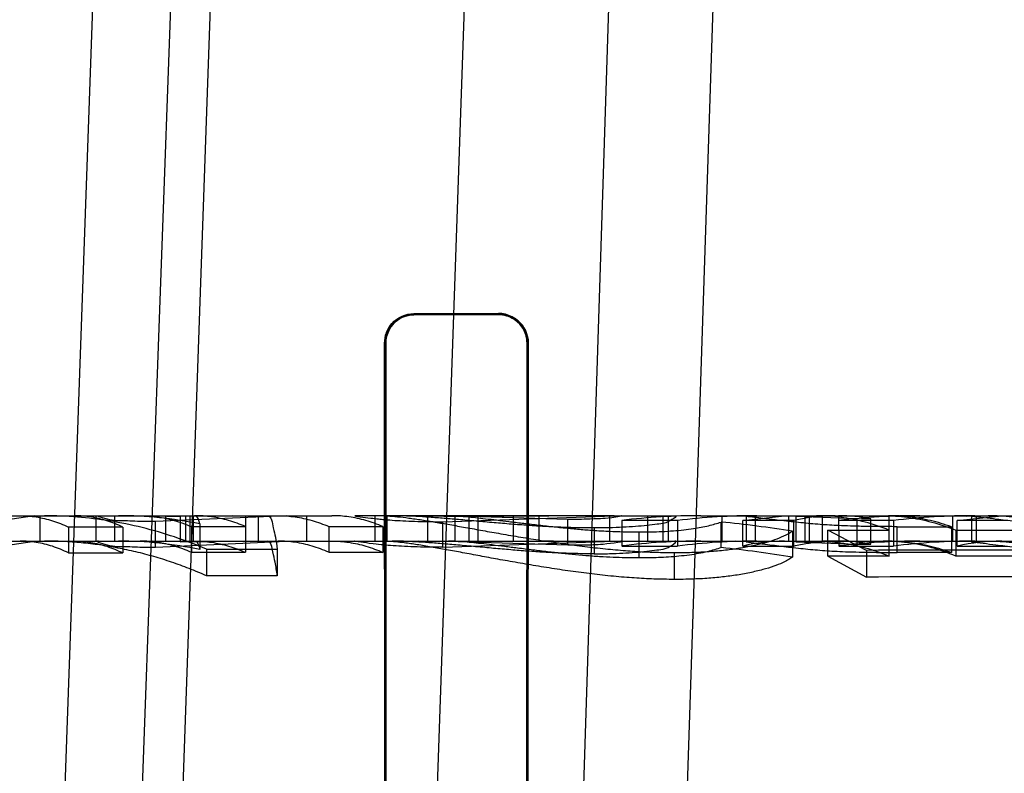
# Model space of a CAD drawing. Header units: millimetres. Extents: x 0 to 297, y 0 to 210.
# Tile 264 of 499: x 58.7228 to 58.8043, y 160.1032 to 160.1656. Entities that reach past the tile are written whole.
import ezdxf

# ---------------------------------------------------------------- set-up
doc = ezdxf.new("R2010")
doc.units = ezdxf.units.MM
doc.header["$LTSCALE"] = 16.335
doc.layers.get('0').update_dxf_attribs({"linetype": 'CONTINUOUS'})
for name, color, linetype in [('AXES_REF', 7, 'CONTINUOUS'), ('INTFCLR_1', 7, 'CONTINUOUS'), ('INTFCLR_144815', 7, 'CONTINUOUS'), ('INTFCLR_72935', 7, 'CONTINUOUS')]:
    doc.layers.add(name, color=color, linetype=linetype)

msp = doc.modelspace()

# ---------------------------------------------------------------- linework, layer by layer
at = {"color": 7, "linetype": 'Continuous'}
for radius in [6.787079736, 6.7865, 6.743039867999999]:
    msp.add_circle((57.4637306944, 154.7114647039), radius, dxfattribs=at)
msp.add_arc((57.4637306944, 154.7114647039), 6.72, 278.2771290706, 261.7228709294, dxfattribs=at)
at = {"layer": 'AXES_REF', "color": 9, "linetype": 'Continuous'}
msp.add_circle((57.4637306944, 154.7114647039), 6.191158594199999, dxfattribs=at)
at = {"layer": 'INTFCLR_1', "color": 6, "linetype": 'Continuous'}
for p, q in [((58.7554264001, 160.1412858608), (58.7624264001, 160.1413045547)), ((58.7554264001, 160.1411907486), (58.7624264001, 160.1412078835)), ((58.7530905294, 160.0058507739), (58.7530011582, 160.1388507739)), ((58.7531778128, 160.0058507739), (58.7530951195, 160.1388507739)), ((58.7647861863, 160.1388507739), (58.76470118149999, 160.0058507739)), ((58.7648832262, 160.1388507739), (58.7647909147, 160.0058507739))]:
    msp.add_line(p, q, dxfattribs=at)
at = {"layer": 'INTFCLR_1', "color": 9, "linetype": 'Continuous'}
for p, q in [((58.7554264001, 160.1412858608), (58.7554264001, 160.1411907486)), ((58.7624264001, 160.1412078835), (58.7624264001, 160.1413045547)), ((58.7530951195, 160.1388507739), (58.7530011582, 160.1388507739)), ((58.7648832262, 160.1388507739), (58.7647861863, 160.1388507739))]:
    msp.add_line(p, q, dxfattribs=at)
at = {"layer": 'INTFCLR_1', "color": 6, "linetype": 'Continuous'}
for radius, start, end in [(0.423418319, 17.0652676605, 50.6603330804), (0.4221840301, 17.0652678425, 50.60049391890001), (0.3620159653, 13.9313762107, 41.1654491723), (0.3607816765, 13.9313764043, 41.1654492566)]:
    msp.add_arc((58.5279264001, 160.0104647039), radius, start, end, dxfattribs=at)
at = {"layer": 'INTFCLR_1', "color": 9, "linetype": 'Continuous'}
for radius, start, end in [(0.3573323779, 13.9313770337, 41.16544984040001), (0.3575673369, 13.9313763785, 41.1654492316)]:
    msp.add_arc((58.5279264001, 160.0104647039), radius, start, end, dxfattribs=at)
at = {"layer": 'INTFCLR_1', "color": 6, "linetype": 'Continuous'}
for points, knots in [([(58.7530011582, 160.1388507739), (58.7530003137, 160.1394324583), (58.753472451, 160.1407177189), (58.7547686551, 160.1412841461), (58.7554264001, 160.1412858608)], [0, 0, 0, 0, 0.4693156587, 1, 1, 1, 1]), ([(58.7648832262, 160.1388507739), (58.7648839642, 160.139341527), (58.76451028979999, 160.1406210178), (58.7631840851, 160.1413066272), (58.7624264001, 160.1413045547)], [0, 0, 0, 0, 0.3930930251, 1, 1, 1, 1]), ([(58.7624264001, 160.1412078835), (58.7628728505, 160.1412090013), (58.764096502, 160.1408767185), (58.7647872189, 160.1396015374), (58.7647861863, 160.1388507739)], [0, 0, 0, 0, 0.3729083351, 1, 1, 1, 1]), ([(58.7530951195, 160.1388507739), (58.753094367, 160.1394143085), (58.7535533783, 160.140650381), (58.7547986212, 160.1411892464), (58.7554264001, 160.1411907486)], [0, 0, 0, 0, 0.4730358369, 1, 1, 1, 1])]:
    msp.add_open_spline(points, degree=3, knots=knots, dxfattribs=at)
at = {"layer": 'INTFCLR_144815', "color": 9, "linetype": 'Continuous'}
for p, q in [((58.7230785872, 160.003166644), (58.74240222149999, 160.5483959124)), ((58.7491166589, 160.5483959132), (58.72933492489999, 160.0022726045)), ((58.7342915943, 160.0434175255), (58.7519264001, 160.5483959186)), ((58.7729264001, 160.5483959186), (58.7554636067, 160.0483431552)), ((58.7676431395, 160.0454647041), (58.78384850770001, 160.5483959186)), ((58.7763940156, 160.0524036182), (58.7928780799, 160.5483959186)), ((58.7195220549, 160.1245647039), (58.7486342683, 160.1245647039)), ((58.7306905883, 160.1224647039), (58.7306905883, 160.1245647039)), ((58.7348718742, 160.1245647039), (58.7348718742, 160.1224647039)), ((58.7415255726, 160.1224647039), (58.7415255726, 160.1245647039)), ((58.74653272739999, 160.1245647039), (58.74653272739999, 160.1224647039)), ((58.75827628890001, 160.124564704), (58.7506043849, 160.1245647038)), ((58.771986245, 160.124564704), (58.76696244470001, 160.1245647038)), ((58.7725565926, 160.1245647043), (58.7770180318, 160.1245647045)), ((58.7791565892, 160.1245647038), (58.7946807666, 160.1245647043)), ((58.7892326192, 160.1224644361), (58.7892326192, 160.1245644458)), ((58.79206862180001, 160.1243091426), (58.79206862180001, 160.1221995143)), ((58.79728206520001, 160.1245647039), (58.8128862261, 160.1245647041)), ((58.79539806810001, 160.1215205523), (58.79539806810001, 160.1236552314)), ((58.285103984, 160.1224647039), (58.94536685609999, 160.1224647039))]:
    msp.add_line(p, q, dxfattribs=at)
at = {"layer": 'INTFCLR_144815', "color": 6, "linetype": 'Continuous'}
for p, q in [((58.7240315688, 160.1245647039), (58.7214556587, 160.1241737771)), ((58.72449546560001, 160.1245647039), (58.72449546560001, 160.1224647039)), ((58.7291100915, 160.1245647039), (58.7291100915, 160.1224647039)), ((58.733859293, 160.1245647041), (58.7360873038, 160.1244986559)), ((58.74487862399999, 160.1245647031), (58.73404600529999, 160.1240809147)), ((58.7404582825, 160.1245647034), (58.7360873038, 160.1244986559)), ((58.7360873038, 160.1244986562), (58.7360873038, 160.1223961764)), ((58.7365362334, 160.1245647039), (58.7365362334, 160.1224647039)), ((58.7368901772, 160.1245647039), (58.7368901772, 160.1224647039)), ((58.7371906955, 160.1224647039), (58.7371906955, 160.1245647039)), ((58.7425466, 160.1245647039), (58.7425466, 160.1224647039)), ((58.7521951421, 160.1245647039), (58.7521951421, 160.1224647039)), ((58.7532227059, 160.1245473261), (58.7526081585, 160.124564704)), ((58.7532227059, 160.1224466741), (58.7532227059, 160.1245473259)), ((58.7557843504, 160.124564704), (58.760007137, 160.1244951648)), ((58.7565738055, 160.1224647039), (58.7565738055, 160.1245647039)), ((58.75781520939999, 160.1240655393), (58.7719862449, 160.1245647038)), ((58.76816194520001, 160.1242529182), (58.758165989, 160.1245647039)), ((58.76696244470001, 160.1245647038), (58.75827628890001, 160.124564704)), ((58.75827628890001, 160.124564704), (58.7587989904, 160.1245514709)), ((58.7587989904, 160.1245514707), (58.7587989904, 160.1224509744)), ((58.7600071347, 160.122392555), (58.7600071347, 160.1244951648)), ((58.760007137, 160.1244951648), (58.76576225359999, 160.1245583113)), ((58.7607289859, 160.1245647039), (58.7607289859, 160.1224647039)), ((58.7636273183, 160.1245647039), (58.7636273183, 160.1224647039)), ((58.7657622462, 160.1245583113), (58.7657622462, 160.122458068)), ((58.76576225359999, 160.1245583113), (58.766584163, 160.1245639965)), ((58.7681619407, 160.1221411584), (58.7681619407, 160.1242529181)), ((58.77161085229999, 160.1245647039), (58.77161085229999, 160.1224647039)), ((58.771986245, 160.124564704), (58.7725565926, 160.1245647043)), ((58.77261655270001, 160.1241745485), (58.77261655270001, 160.1220598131)), ((58.7772341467, 160.1241703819), (58.77261655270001, 160.1241703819)), ((58.7747531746, 160.1245647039), (58.7747531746, 160.1224647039)), ((58.7760414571, 160.1224647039), (58.7760414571, 160.1245647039)), ((58.7764828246, 160.1224647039), (58.7764828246, 160.1245647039)), ((58.7772341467, 160.1241703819), (58.7772341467, 160.1220554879)), ((58.7809014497, 160.1245647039), (58.7809014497, 160.1224647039)), ((58.78290615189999, 160.1244956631), (58.782147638, 160.1245553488)), ((58.7826256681, 160.124164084), (58.786073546, 160.1245647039)), ((58.7826256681, 160.1220517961), (58.7826256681, 160.1241668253)), ((58.7868537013, 160.1241668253), (58.7826256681, 160.1241668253)), ((58.78290615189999, 160.124495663), (58.78290615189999, 160.1223930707)), ((58.78366449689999, 160.1245647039), (58.78366449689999, 160.1224647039)), ((58.78641763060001, 160.1245647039), (58.78641763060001, 160.1224647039)), ((58.7868537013, 160.1220546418), (58.7868537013, 160.1241695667)), ((58.787025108, 160.1244956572), (58.7892326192, 160.1245644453)), ((58.7870251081, 160.1244956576), (58.7870251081, 160.1223930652)), ((58.79206862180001, 160.1243091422), (58.787025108, 160.1244956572)), ((58.7877522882, 160.1245647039), (58.7877522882, 160.1224647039)), ((58.7881470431, 160.1224647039), (58.7881470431, 160.1245647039)), ((58.7892326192, 160.1245644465), (58.7901190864, 160.1245644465)), ((58.7905623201, 160.1245644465), (58.7905827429, 160.1220600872)), ((58.7951016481, 160.1241703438), (58.7905827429, 160.1241703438)), ((58.7932321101, 160.1243090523), (58.79245645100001, 160.1243090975)), ((58.7932321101, 160.1221994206), (58.7932321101, 160.1243090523)), ((58.794731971, 160.1212158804), (58.7947401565, 160.1245647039)), ((58.7947401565, 160.1245647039), (58.79728206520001, 160.1245647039)), ((58.7951016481, 160.1241703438), (58.7951016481, 160.1220554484)), ((58.80001592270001, 160.1224647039), (58.80001592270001, 160.1245647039)), ((58.8003737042, 160.1241642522), (58.8040626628, 160.1245647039)), ((58.8003737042, 160.1220517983), (58.8003737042, 160.1241668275)), ((58.8045082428, 160.1241668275), (58.8003737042, 160.1241668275)), ((58.8003848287, 160.1245647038), (58.8011115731, 160.1245282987)), ((58.8015423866, 160.1244918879), (58.8015423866, 160.1223891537)), ((58.8019475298, 160.1245647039), (58.8019475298, 160.1224647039)), ((58.726841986, 160.1236224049), (58.726841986, 160.1214864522)), ((58.731350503, 160.1236224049), (58.726841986, 160.1236224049)), ((58.731350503, 160.1236226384), (58.731350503, 160.1214866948)), ((58.73404600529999, 160.1219626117), (58.73404600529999, 160.1240809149)), ((58.73701705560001, 160.1236623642), (58.73701705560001, 160.1215279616)), ((58.73701705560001, 160.1236623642), (58.7414840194, 160.1236623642)), ((58.7377182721, 160.1238805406), (58.7377182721, 160.121754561)), ((58.7414840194, 160.1236675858), (58.7414840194, 160.1215333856)), ((58.7483922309, 160.1236623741), (58.7483922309, 160.1215279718)), ((58.7483922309, 160.1236623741), (58.7528591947, 160.1236623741)), ((58.7528591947, 160.1236572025), (58.7528591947, 160.1215225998)), ((58.7578152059, 160.1219466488), (58.7578152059, 160.1240655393)), ((58.7703278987, 160.1235480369), (58.7703278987, 160.1214091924)), ((58.7808503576, 160.1219186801), (58.7808503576, 160.1240385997)), ((58.7867338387, 160.1232804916), (58.7867338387, 160.1211311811)), ((58.7896699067, 160.1233619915), (58.794731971, 160.1233619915)), ((58.7896699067, 160.1212063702), (58.7896699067, 160.12335284)), ((58.7928620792, 160.1216934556), (58.7896699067, 160.12335284)), ((58.79539806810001, 160.1236552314), (58.7998858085, 160.1236475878)), ((58.7998858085, 160.1236475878), (58.7998858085, 160.1215126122)), ((58.80024815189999, 160.1233641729), (58.80024815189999, 160.1212181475)), ((58.80024815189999, 160.1233641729), (58.8054504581, 160.1233641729)), ((58.7214556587, 160.1220590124), (58.7240315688, 160.1224647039)), ((58.73404600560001, 160.1219626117), (58.7448786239, 160.1224647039)), ((58.73608730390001, 160.1223961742), (58.7404582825, 160.1224646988)), ((58.7526081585, 160.1224647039), (58.753222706, 160.1224466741)), ((58.7600071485, 160.122392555), (58.7557843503, 160.1224647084)), ((58.7578152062, 160.1219466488), (58.7719862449, 160.1224647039)), ((58.758165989, 160.1224647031), (58.7681619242, 160.1221411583)), ((58.7587989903, 160.1224509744), (58.75827628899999, 160.1224647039)), ((58.76696244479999, 160.1224646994), (58.76618407, 160.1224617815)), ((58.774045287, 160.1232175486), (58.774045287, 160.1210657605)), ((58.7892326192, 160.1224644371), (58.787025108, 160.1223930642)), ((58.7905623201, 160.1224644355), (58.7892326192, 160.1224644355)), ((58.73608730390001, 160.1223961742), (58.7338292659, 160.12245446)), ((58.7382658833, 160.1218075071), (58.7441293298, 160.1218075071)), ((58.7382658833, 160.121805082), (58.7382658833, 160.1195961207)), ((58.7441293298, 160.1218075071), (58.7441293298, 160.1195986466)), ((58.7657622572, 160.1224580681), (58.7600071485, 160.122392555)), ((58.77261655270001, 160.1220554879), (58.7772341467, 160.1220554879)), ((58.78290615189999, 160.1223930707), (58.78202151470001, 160.1224613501)), ((58.7826256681, 160.1220517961), (58.7868537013, 160.1220517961)), ((58.787025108, 160.1223930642), (58.79206862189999, 160.1221995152)), ((58.7905827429, 160.1220554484), (58.7951016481, 160.1220554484)), ((58.79206862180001, 160.1221995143), (58.7932321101, 160.1221994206)), ((58.7928620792, 160.1216934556), (58.7928620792, 160.1194798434)), ((58.8003737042, 160.1220517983), (58.8045082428, 160.1220517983)), ((58.801542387, 160.1223891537), (58.8007872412, 160.1224496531)), ((58.726841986, 160.1214864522), (58.731350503, 160.1214864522)), ((58.7414840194, 160.1215279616), (58.73701705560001, 160.1215279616)), ((58.7528591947, 160.1215279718), (58.7483922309, 160.1215279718)), ((58.7769903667, 160.1192906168), (58.7769903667, 160.1215118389)), ((58.794731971, 160.1212158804), (58.7896699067, 160.1212158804)), ((58.7896699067, 160.1212063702), (58.7928620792, 160.1194798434)), ((58.7998858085, 160.1215126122), (58.79539806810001, 160.1215205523)), ((58.8054504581, 160.1212181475), (58.80024815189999, 160.1212181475)), ((58.7441293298, 160.1195986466), (58.7382658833, 160.1195986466))]:
    msp.add_line(p, q, dxfattribs=at)
for centre, radius, start, end in [((58.7309748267, 160.0909942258), 0.0335706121, 78.4119463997, 89.98025269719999), ((58.7791611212, 160.0694845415), 0.0550801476, 90.0047143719, 96.82394279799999), ((58.7838122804, 160.0700758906), 0.0544888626, 90.0095418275, 96.9339112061), ((58.79029748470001, 160.1093671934), 0.0151977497, 90.073518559, 103.0969273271), ((58.7904639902, 160.109458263), 0.0151065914, 79.4414924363, 89.6270527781), ((58.7972863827, 160.0667448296), 0.0578198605, 90.004278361, 96.6578454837), ((58.8018417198, 160.0674179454), 0.0571468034, 90.00863013, 96.7734094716), ((58.7707381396, 160.0223442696), 0.1021957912, 80.9950317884, 84.3213250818), ((58.7309816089, 160.0901614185), 0.0323032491, 77.9629881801, 89.9915074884), ((58.7791639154, 160.0693299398), 0.0531348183, 90.00790002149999, 97.0780746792), ((58.7838054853, 160.070052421), 0.0524122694, 90.00249170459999, 97.2025702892), ((58.78609355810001, 160.1078010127), 0.014663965, 90.07819381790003, 103.6795662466), ((58.7904689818, 160.1079478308), 0.0145168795, 79.0275080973, 89.63160696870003), ((58.79728886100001, 160.0666939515), 0.0557708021, 90.00698163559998, 96.90620051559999), ((58.80183513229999, 160.0674904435), 0.0549742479, 90.0021055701, 97.035496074), ((58.8040801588, 160.1057353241), 0.0167296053, 90.0599214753, 102.8001668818), ((58.7706937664, 160.023659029), 0.0987831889, 80.6551271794, 84.0985899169), ((58.801056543, 158.9141562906), 1.2075649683, 89.6400577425, 90.38880872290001), ((58.8010565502, 158.9602160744), 1.1592927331, 89.62507011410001, 90.40499909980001)]:
    msp.add_arc(centre, radius, start, end, dxfattribs=at)
for points, knots in [([(58.7228517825, 160.1245647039), (58.7232985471, 160.1245647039), (58.72420294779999, 160.1244929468), (58.7255468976, 160.1241723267), (58.7264139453, 160.1238259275), (58.726841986, 160.1236221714)], [0, 0, 0, 0, 0.3244747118, 0.6556993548, 1, 1, 1, 1]), ([(58.7382658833, 160.121805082), (58.7374007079, 160.122171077), (58.7356487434, 160.1228342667), (58.732970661, 160.1236108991), (58.7302861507, 160.1241601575), (58.7275841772, 160.1244907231), (58.7257783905, 160.1245647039), (58.7248644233, 160.1245647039)], [0, 0, 0, 0, 0.2046429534, 0.4075900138, 0.6068156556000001, 0.8008983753, 1, 1, 1, 1]), ([(58.731350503, 160.1236226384), (58.730922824, 160.1238262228), (58.7300562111, 160.1241723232), (58.728712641, 160.1244929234), (58.7278082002, 160.1245647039), (58.7273612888, 160.1245647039)], [0, 0, 0, 0, 0.3441007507, 0.6753328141, 1, 1, 1, 1]), ([(58.73404600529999, 160.1240809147), (58.7337028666, 160.1240817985), (58.7330530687, 160.1240861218), (58.7321846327, 160.1240974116), (58.731196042, 160.124165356), (58.7306243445, 160.1240652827), (58.7289928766, 160.1245647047), (58.7293270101, 160.1245647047)], [0, 0, 0, 0, 0.215181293, 0.4039788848, 0.557993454, 0.7904664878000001, 1, 1, 1, 1]), ([(58.7327919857, 160.1245647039), (58.7332603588, 160.1245647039), (58.7342125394, 160.1244967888), (58.7356337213, 160.124190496), (58.73655938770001, 160.1238553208), (58.73701705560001, 160.1236571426)], [0, 0, 0, 0, 0.3231157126, 0.6559400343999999, 1, 1, 1, 1]), ([(58.7414840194, 160.1236675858), (58.7410315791, 160.123862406), (58.7401158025, 160.1241924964), (58.7387037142, 160.124496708), (58.7377545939, 160.1245647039), (58.7372845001, 160.1245647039)], [0, 0, 0, 0, 0.3420027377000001, 0.6736244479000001, 1, 1, 1, 1]), ([(58.7432807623, 160.1245647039), (58.7436571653, 160.124564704), (58.7437632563, 160.1235845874), (58.7439908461, 160.1227492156), (58.7440801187, 160.122133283), (58.7441293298, 160.1218044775)], [0, 0, 0, 0, 0.3871318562, 0.6580557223, 1, 1, 1, 1]), ([(58.7441925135, 160.1245647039), (58.7446623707, 160.1245647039), (58.7456112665, 160.1244967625), (58.74702344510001, 160.1241926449), (58.7479395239, 160.1238624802), (58.7483922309, 160.1236675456)], [0, 0, 0, 0, 0.3261958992, 0.6578118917, 1, 1, 1, 1]), ([(58.7528591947, 160.1236572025), (58.7524014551, 160.1238554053), (58.75148052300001, 160.1241888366), (58.7500597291, 160.1244960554), (58.7491076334, 160.1245647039), (58.7486342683, 160.1245647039)], [0, 0, 0, 0, 0.3441245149, 0.6734287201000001, 1, 1, 1, 1]), ([(58.7506043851, 160.1245647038), (58.7502586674, 160.124564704), (58.7520868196, 160.1243412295), (58.75264018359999, 160.1242732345), (58.7536835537, 160.124187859), (58.754534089, 160.1241371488), (58.75551563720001, 160.1240957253), (58.7566150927, 160.124070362), (58.7573937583, 160.1240671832), (58.75781520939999, 160.1240655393)], [0, 0, 0, 0, 0.1432984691, 0.3154495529, 0.4209026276, 0.5432989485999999, 0.677487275, 0.8253090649, 1, 1, 1, 1]), ([(58.7532227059, 160.1245473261), (58.75350764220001, 160.1245328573), (58.7541013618, 160.1244831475), (58.755051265, 160.1243699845), (58.7560891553, 160.1242168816), (58.7572180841, 160.1240323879), (58.7584286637, 160.1238211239), (58.7597399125, 160.123586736), (58.7611484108, 160.1233309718), (58.7626671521, 160.123061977), (58.7642696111, 160.12278937), (58.7659357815, 160.1225203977), (58.767631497, 160.1222699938), (58.7693379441, 160.1220409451), (58.7710441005, 160.1218416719), (58.7726921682, 160.121687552), (58.7742285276, 160.1215837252), (58.7756476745, 160.1215254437), (58.7765472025, 160.1215160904), (58.7769903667, 160.121511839)], [0, 0, 0, 0, 0.0356790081, 0.0744718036, 0.1196199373, 0.1668650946, 0.2175221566, 0.2732968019, 0.3334442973, 0.3965441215, 0.4661800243, 0.5367193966, 0.6076023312, 0.6805332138, 0.7520277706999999, 0.8224041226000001, 0.8875113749, 0.9445769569, 1, 1, 1, 1]), ([(58.7703279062, 160.1235480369), (58.7699062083, 160.1235501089), (58.7690511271, 160.1235546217), (58.767744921, 160.1235944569), (58.766405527, 160.1236568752), (58.7650343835, 160.1237422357), (58.7636440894, 160.1238459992), (58.76221477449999, 160.1239653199), (58.7607570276, 160.1240953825), (58.7593203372, 160.1242220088), (58.7579682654, 160.1243360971), (58.7567398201, 160.1244304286), (58.7556212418, 160.1245030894), (58.7545952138, 160.1245512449), (58.7539388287, 160.1245647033), (58.7536220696, 160.1245647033)], [0, 0, 0, 0, 0.0755638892, 0.1532128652, 0.2341441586, 0.3158192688, 0.3993711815, 0.4839560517, 0.5728231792, 0.6616184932, 0.7423908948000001, 0.8159571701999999, 0.8823856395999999, 0.9432407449, 1, 1, 1, 1]), ([(58.7587989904, 160.1245514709), (58.7591165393, 160.1245374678), (58.7596888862, 160.1244930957), (58.7605371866, 160.1244085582), (58.761377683, 160.1243143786), (58.7623002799, 160.1242050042), (58.7633110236, 160.1240811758), (58.76442241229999, 160.1239465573), (58.7656179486, 160.1238044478), (58.7668559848, 160.1236634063), (58.76807571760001, 160.1235359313), (58.7692597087, 160.1234269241), (58.7704254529, 160.123339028), (58.7715868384, 160.1232729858), (58.7727948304, 160.1232283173), (58.77361348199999, 160.1232209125), (58.774045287, 160.1232175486)], [0, 0, 0, 0, 0.0622704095, 0.1124138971, 0.1670165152, 0.2279543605, 0.2944228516, 0.3665080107, 0.4472742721, 0.5302849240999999, 0.6106143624, 0.6875249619, 0.7632097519, 0.8396271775, 0.9154039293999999, 1, 1, 1, 1]), ([(58.7725565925, 160.1245647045), (58.7728143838, 160.1245647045), (58.7714630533, 160.1243071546), (58.7708905, 160.1243308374), (58.7695302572, 160.1242506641), (58.7686737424, 160.1242539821), (58.76816194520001, 160.1242529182)], [0, 0, 0, 0, 0.1750183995, 0.3894212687, 0.6525324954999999, 1, 1, 1, 1]), ([(58.7770180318, 160.1245647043), (58.77733516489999, 160.1245647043), (58.7761782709, 160.1238310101), (58.7755494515, 160.1238991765), (58.7746605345, 160.123733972), (58.7737385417, 160.123666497), (58.7726886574, 160.1235943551), (58.7715424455, 160.1235552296), (58.7707441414, 160.1235492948), (58.7703279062, 160.1235480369)], [0, 0, 0, 0, 0.1376599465, 0.2438615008, 0.3652428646, 0.5014295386, 0.6536885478, 0.8193213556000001, 1, 1, 1, 1]), ([(58.79539806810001, 160.1236552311), (58.7951150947, 160.1236558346), (58.7945686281, 160.123656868), (58.7937814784, 160.1236630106), (58.79286636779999, 160.123672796), (58.79188303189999, 160.1236933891), (58.79086963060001, 160.1237262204), (58.7900104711, 160.1237664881), (58.7892187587, 160.123819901), (58.78843485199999, 160.1238838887), (58.7876410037, 160.1239589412), (58.7868419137, 160.1240434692), (58.78606055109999, 160.1241314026), (58.7852130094, 160.1242307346), (58.78417024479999, 160.1243557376), (58.7833724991, 160.1244521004), (58.78290615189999, 160.1244956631)], [0, 0, 0, 0, 0.067741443, 0.1308189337, 0.1884416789, 0.286822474, 0.3662650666, 0.4311632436, 0.4927116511, 0.5562144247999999, 0.6194428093, 0.6835942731, 0.7485740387, 0.8076743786, 0.8878746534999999, 1, 1, 1, 1]), ([(58.794731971, 160.1233681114), (58.7940843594, 160.1236287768), (58.79277247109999, 160.1240696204), (58.79075412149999, 160.1244742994), (58.7893971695, 160.1245647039), (58.7887236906, 160.1245647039)], [0, 0, 0, 0, 0.3399854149, 0.6720067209, 1, 1, 1, 1]), ([(58.7942440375, 160.1245647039), (58.79491663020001, 160.1245647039), (58.79627201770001, 160.1244745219), (58.7982889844, 160.1240706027), (58.7996004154, 160.1236302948), (58.80024815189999, 160.123369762)], [0, 0, 0, 0, 0.3277998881, 0.6597350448, 1, 1, 1, 1]), ([(58.7998858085, 160.1236475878), (58.799321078, 160.1238481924), (58.798180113, 160.1241864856), (58.7964343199, 160.124495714), (58.7952630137, 160.1245647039), (58.7946807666, 160.1245647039)], [0, 0, 0, 0, 0.3386969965, 0.6709415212, 1, 1, 1, 1]), ([(58.8141277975, 160.1236370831), (58.8138250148, 160.1236374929), (58.8132406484, 160.1236382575), (58.8123997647, 160.1236457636), (58.8114236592, 160.1236586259), (58.8103761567, 160.1236834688), (58.8093021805, 160.123723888), (58.8084074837, 160.1237755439), (58.807596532, 160.1238380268), (58.8067976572, 160.1239101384), (58.8059792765, 160.1239929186), (58.80516189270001, 160.1240830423), (58.8043747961, 160.1241727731), (58.8035201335, 160.1242742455), (58.8025857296, 160.1243833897), (58.8018912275, 160.1244603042), (58.8015423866, 160.1244918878)], [0, 0, 0, 0, 0.0719445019, 0.1388510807, 0.1998097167, 0.3038968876, 0.3878109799, 0.4551663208, 0.5168256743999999, 0.5810648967, 0.6457553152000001, 0.7122706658, 0.7764598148, 0.833989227, 0.9167725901, 1, 1, 1, 1]), ([(58.8125976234, 160.1217257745), (58.8119743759, 160.1221012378), (58.8107321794, 160.1227722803), (58.8088084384, 160.1235704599), (58.8068745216, 160.1241409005), (58.8049123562, 160.1244871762), (58.8035928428, 160.1245647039), (58.8029351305, 160.1245647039)], [0, 0, 0, 0, 0.2141603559, 0.4147467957, 0.6119977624, 0.8064117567, 1, 1, 1, 1]), ([(58.774045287, 160.1232175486), (58.77437974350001, 160.1232199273), (58.7750154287, 160.1232236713), (58.77596450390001, 160.123254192), (58.7768649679, 160.1233085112), (58.7777355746, 160.1233881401), (58.7787079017, 160.1235147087), (58.7797506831, 160.1237027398), (58.7805032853, 160.1239280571), (58.7808503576, 160.1240385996)], [0, 0, 0, 0, 0.1457862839, 0.2770727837, 0.413840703, 0.53894459, 0.6580343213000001, 0.8412305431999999, 1, 1, 1, 1]), ([(58.7769903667, 160.121511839), (58.7775383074, 160.121514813), (58.77855594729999, 160.1215257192), (58.7800145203, 160.1216075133), (58.7813080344, 160.1217355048), (58.7824934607, 160.121903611), (58.7835545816, 160.1221071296), (58.7844798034, 160.1223327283), (58.78555336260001, 160.1226536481), (58.7862813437, 160.1229938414), (58.7867338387, 160.1232804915)], [0, 0, 0, 0, 0.1643102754, 0.3051041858, 0.4379115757, 0.5539712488, 0.6640054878, 0.7617793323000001, 0.8393779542, 1, 1, 1, 1]), ([(58.726841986, 160.1214862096), (58.7264142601, 160.1216977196), (58.7255492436, 160.1220573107), (58.7242042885, 160.1223906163), (58.7232992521, 160.1224647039), (58.7228517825, 160.1224647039)], [0, 0, 0, 0, 0.345653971, 0.6758567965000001, 1, 1, 1, 1]), ([(58.7382658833, 160.1195961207), (58.7377930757, 160.1198044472), (58.7368403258, 160.1201999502), (58.7353889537, 160.1207277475), (58.73392046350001, 160.1211879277), (58.7324368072, 160.121579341), (58.73093999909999, 160.1219010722), (58.7294321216, 160.1221522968), (58.7279152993, 160.1223323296), (58.72639176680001, 160.1224406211), (58.7253736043, 160.1224647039), (58.7248644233, 160.1224647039)], [0, 0, 0, 0, 0.1122914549, 0.2241151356, 0.335539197, 0.4466367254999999, 0.5574842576, 0.6681617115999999, 0.7787511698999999, 0.8893359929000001, 1, 1, 1, 1]), ([(58.7273612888, 160.1224647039), (58.7278092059, 160.1224647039), (58.7287145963, 160.1223905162), (58.730059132, 160.12205709), (58.7309234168, 160.1216978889), (58.731350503, 160.1214866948)], [0, 0, 0, 0, 0.3245536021, 0.6547712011, 1, 1, 1, 1]), ([(58.7293270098, 160.1224647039), (58.728991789, 160.1224647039), (58.7307226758, 160.1219178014), (58.7313171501, 160.1220464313), (58.7323628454, 160.121975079), (58.7331799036, 160.12196684), (58.7337519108, 160.1219633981), (58.73404600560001, 160.1219626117)], [0, 0, 0, 0, 0.2100024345, 0.4763153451, 0.6444587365, 0.8157606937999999, 1, 1, 1, 1]), ([(58.73701705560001, 160.1215225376), (58.7365620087, 160.1217272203), (58.7356424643, 160.1220739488), (58.73422071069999, 160.122393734), (58.7332654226, 160.1224647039), (58.7327919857, 160.1224647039)], [0, 0, 0, 0, 0.3434680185, 0.674102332, 1, 1, 1, 1]), ([(58.7372845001, 160.1224647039), (58.73775558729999, 160.1224647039), (58.7387054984, 160.1223944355), (58.7401184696, 160.1220781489), (58.7410321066, 160.1217355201), (58.7414840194, 160.1215333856)], [0, 0, 0, 0, 0.3263602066, 0.6570324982, 1, 1, 1, 1]), ([(58.7441293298, 160.1195954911), (58.74407545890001, 160.1199703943), (58.7439783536, 160.1206658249), (58.74374404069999, 160.121522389), (58.74361968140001, 160.1224647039), (58.7432807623, 160.1224647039)], [0, 0, 0, 0, 0.3757165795, 0.6637987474, 1, 1, 1, 1]), ([(58.7483922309, 160.1215333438), (58.74793977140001, 160.1217357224), (58.74702553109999, 160.1220785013), (58.745612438, 160.1223945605), (58.7446630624, 160.1224647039), (58.7441925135, 160.1224647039)], [0, 0, 0, 0, 0.3433660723, 0.6740281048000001, 1, 1, 1, 1]), ([(58.7486342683, 160.1224647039), (58.7491082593, 160.1224647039), (58.7500641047, 160.1223936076), (58.7514857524, 160.1220735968), (58.75240469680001, 160.1217270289), (58.7528591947, 160.1215225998)], [0, 0, 0, 0, 0.326290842, 0.6569359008, 1, 1, 1, 1]), ([(58.7578152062, 160.1219466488), (58.757388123, 160.1219483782), (58.7565923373, 160.1219517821), (58.7554589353, 160.1219796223), (58.7544367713, 160.1220259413), (58.75355404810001, 160.122082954), (58.75258804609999, 160.1221687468), (58.7519852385, 160.1222453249), (58.7502218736, 160.1224647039), (58.7506043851, 160.1224647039)], [0, 0, 0, 0, 0.1769754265, 0.3295122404, 0.4706799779, 0.5980235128, 0.7052508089, 0.8414955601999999, 1, 1, 1, 1]), ([(58.77032789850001, 160.1214091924), (58.76988141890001, 160.1214114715), (58.76900552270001, 160.1214166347), (58.7676830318, 160.121460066), (58.7663532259, 160.121525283), (58.7649905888, 160.1216141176), (58.7636050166, 160.121721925), (58.7624292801, 160.1218241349), (58.7614661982, 160.121911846), (58.7607227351, 160.1219805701), (58.7599795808, 160.122048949), (58.7590344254, 160.1221340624), (58.7579350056, 160.1222303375), (58.7567121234, 160.1223273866), (58.7556043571, 160.1224017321), (58.7545868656, 160.1224509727), (58.7539361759, 160.1224647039), (58.7536220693, 160.1224647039)], [0, 0, 0, 0, 0.0799910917, 0.1569142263, 0.237039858, 0.3185140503, 0.4015491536, 0.4860210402, 0.5299482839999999, 0.5748063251, 0.6197857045, 0.6636521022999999, 0.7448229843, 0.8175073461, 0.883425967, 0.9437255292, 1, 1, 1, 1]), ([(58.7681619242, 160.1221411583), (58.7684590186, 160.1221417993), (58.7689980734, 160.1221409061), (58.7700446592, 160.1221736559), (58.7707721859, 160.1221485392), (58.7730523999, 160.1224647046), (58.7725565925, 160.1224647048)], [0, 0, 0, 0, 0.2018185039, 0.3761269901, 0.6631950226, 1, 1, 1, 1]), ([(58.77032789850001, 160.1214091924), (58.7707543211, 160.1214105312), (58.7715478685, 160.1214168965), (58.7726855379, 160.121457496), (58.7737172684, 160.1215305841), (58.7746398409, 160.121599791), (58.7755447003, 160.1217745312), (58.7761831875, 160.1216955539), (58.7773330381, 160.1224647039), (58.7770180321, 160.1224647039)], [0, 0, 0, 0, 0.1846187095, 0.3433507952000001, 0.4935505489, 0.6298127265, 0.7522517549, 0.8636195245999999, 1, 1, 1, 1]), ([(58.7868537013, 160.1220546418), (58.7872294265, 160.1221449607), (58.7879854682, 160.1222965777), (58.7891302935, 160.1224340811), (58.7898961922, 160.1224647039), (58.7902779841, 160.1224647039)], [0, 0, 0, 0, 0.3354510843, 0.6685737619, 1, 1, 1, 1]), ([(58.7887236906, 160.1224647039), (58.7893984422, 160.1224647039), (58.7907567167, 160.1223706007), (58.7927761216, 160.1219498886), (58.7940854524, 160.1214926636), (58.794731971, 160.1212222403)], [0, 0, 0, 0, 0.32799367, 0.6593461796, 1, 1, 1, 1]), ([(58.80024815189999, 160.1212239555), (58.7996035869, 160.121493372), (58.7982947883, 160.1219503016), (58.7962768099, 160.1223706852), (58.794917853, 160.1224647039), (58.7942440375, 160.1224647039)], [0, 0, 0, 0, 0.3398366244, 0.672222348, 1, 1, 1, 1]), ([(58.7946807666, 160.1224647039), (58.7952642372, 160.1224647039), (58.796436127, 160.1223934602), (58.798182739, 160.1220720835), (58.7993214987, 160.1217208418), (58.7998858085, 160.1215126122)], [0, 0, 0, 0, 0.3292536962, 0.6605709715, 1, 1, 1, 1]), ([(58.8029351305, 160.1224647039), (58.8035962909, 160.1224647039), (58.8049197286, 160.122383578), (58.8068881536, 160.1220217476), (58.8088333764, 160.1214240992), (58.8107538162, 160.1205918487), (58.8119881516, 160.1198959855), (58.8125976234, 160.1195135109)], [0, 0, 0, 0, 0.1938213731, 0.3875593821, 0.5854260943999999, 0.7890634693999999, 1, 1, 1, 1]), ([(58.7769903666, 160.1192906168), (58.776697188, 160.1192935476), (58.776126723, 160.1192989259), (58.7752863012, 160.1193208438), (58.7744683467, 160.1193570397), (58.77364783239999, 160.1194065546), (58.772802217, 160.1194701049), (58.7719248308, 160.1195477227), (58.7710303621, 160.1196406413), (58.7701403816, 160.119744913), (58.7692622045, 160.119854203), (58.7683879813, 160.1199741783), (58.7675070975, 160.12010189), (58.7666192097, 160.1202355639), (58.7657360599, 160.1203758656), (58.7648669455, 160.1205202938), (58.7640141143, 160.1206667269), (58.7631848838, 160.1208126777), (58.7623896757, 160.1209557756), (58.76163287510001, 160.1210944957), (58.7609003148, 160.121231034), (58.7601785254, 160.1213666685), (58.7592497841, 160.121540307), (58.75814506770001, 160.1217453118), (58.7568915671, 160.1219692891), (58.7557291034, 160.1221621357), (58.7545181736, 160.1223349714), (58.75369106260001, 160.122421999), (58.753222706, 160.1224466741)], [0, 0, 0, 0, 0.0366385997, 0.0712894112, 0.1050520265, 0.1389485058, 0.1740066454, 0.2110182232, 0.2490146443, 0.2863800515, 0.322992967, 0.359599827, 0.3966480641, 0.4342222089, 0.4718032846, 0.5083927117, 0.5443189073, 0.5799356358, 0.6136091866, 0.6452871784, 0.6760838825, 0.7067292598, 0.7370635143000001, 0.7941541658, 0.8471348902, 0.8961872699, 0.9413911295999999, 1, 1, 1, 1]), ([(58.7740452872, 160.1210657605), (58.77373785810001, 160.1210682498), (58.77311509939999, 160.121073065), (58.77212367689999, 160.1211004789), (58.7710558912, 160.1211520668), (58.7699313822, 160.1212283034), (58.7687867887, 160.1213264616), (58.76764108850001, 160.1214425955), (58.76646437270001, 160.1215743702), (58.7652541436, 160.1217200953), (58.7640659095, 160.1218676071), (58.7629415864, 160.1220099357), (58.761934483, 160.1221372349), (58.7610177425, 160.1222476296), (58.7599852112, 160.1223630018), (58.7592560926, 160.1224300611), (58.7587989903, 160.1224509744)], [0, 0, 0, 0, 0.060209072, 0.1219615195, 0.1942205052, 0.2695541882, 0.3426784, 0.4191907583, 0.4950720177, 0.5745645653, 0.6579131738, 0.7295627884, 0.7965093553, 0.8567158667, 0.9103871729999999, 1, 1, 1, 1]), ([(58.7808503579, 160.1219186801), (58.7804718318, 160.1217935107), (58.7796109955, 160.1215312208), (58.778433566, 160.1213297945), (58.777358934, 160.1212027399), (58.7765063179, 160.1211358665), (58.7756882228, 160.121092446), (58.7748731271, 160.1210714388), (58.7743304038, 160.1210678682), (58.7740452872, 160.1210657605)], [0, 0, 0, 0, 0.1736336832, 0.3912620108, 0.5190573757, 0.6449326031, 0.7636333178, 0.8758236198, 1, 1, 1, 1]), ([(58.78290615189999, 160.1223930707), (58.78318785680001, 160.1223657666), (58.7837795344, 160.1222958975), (58.7846203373, 160.1221923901), (58.78544348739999, 160.1220897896), (58.78622776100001, 160.1219950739), (58.7870274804, 160.1219027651), (58.7878258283, 160.1218168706), (58.78861872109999, 160.1217415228), (58.7894081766, 160.1216770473), (58.7902422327, 160.121622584), (58.791194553, 160.1215816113), (58.79235813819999, 160.12154792), (58.7934892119, 160.1215308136), (58.79453220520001, 160.1215224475), (58.7951021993, 160.1215212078), (58.79539806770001, 160.1215205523)], [0, 0, 0, 0, 0.0677369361, 0.1425742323, 0.2027564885, 0.2662659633, 0.3316394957, 0.3954245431, 0.4584354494, 0.5222535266, 0.5849895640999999, 0.6584637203, 0.7503709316, 0.8635824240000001, 0.9291890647, 1, 1, 1, 1]), ([(58.801542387, 160.1223891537), (58.8018666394, 160.1223586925), (58.802545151, 160.1222814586), (58.8034710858, 160.1221693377), (58.8043349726, 160.1220627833), (58.8051190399, 160.1219698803), (58.80592250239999, 160.1218775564), (58.8067318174, 160.1217919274), (58.8075207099, 160.121717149), (58.8082932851, 160.1216540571), (58.80910055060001, 160.1216030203), (58.81002825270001, 160.121561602), (58.811165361, 160.1215289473), (58.8122675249, 160.1215116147), (58.8132837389, 160.1215028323), (58.8138392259, 160.1215021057), (58.8141277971, 160.1215016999)], [0, 0, 0, 0, 0.0773659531, 0.1622041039, 0.2215703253, 0.2841376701, 0.3497636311, 0.4136891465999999, 0.477461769, 0.5380026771, 0.5978191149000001, 0.6696012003, 0.7585885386, 0.8680435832, 0.9314492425, 1, 1, 1, 1]), ([(58.78673383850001, 160.1211311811), (58.78647532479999, 160.1209609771), (58.7859770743, 160.1206728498), (58.785149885, 160.1203492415), (58.7842384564, 160.1200768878), (58.7831821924, 160.1198271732), (58.7820171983, 160.1196216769), (58.7807817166, 160.1194629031), (58.77968761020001, 160.1193689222), (58.7787249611, 160.1193219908), (58.7778880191, 160.1192954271), (58.7773005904, 160.1192923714), (58.7769903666, 160.1192906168)], [0, 0, 0, 0, 0.0925914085, 0.171397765, 0.2651697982, 0.3769919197, 0.4958975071, 0.61889257, 0.7495234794, 0.8242801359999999, 0.9071947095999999, 1, 1, 1, 1])]:
    msp.add_open_spline(points, degree=3, knots=knots, dxfattribs=at)
for points in [[(58.7377182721, 160.1238805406), (58.7376419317, 160.1241356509), (58.7375721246, 160.1245647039), (58.7373058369, 160.1245647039)], [(58.7373058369, 160.1224647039), (58.7375795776, 160.1224647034), (58.7376424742, 160.1220175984), (58.7377182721, 160.121754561)]]:
    msp.add_open_spline(points, degree=3, dxfattribs=at)
at = {"layer": 'INTFCLR_72935', "color": 6, "linetype": 'Continuous'}
for p, q in [((58.7554264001, 160.1412858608), (58.7624264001, 160.1413045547)), ((58.7624264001, 160.1412078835), (58.7554264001, 160.1411907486)), ((58.7530905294, 160.0058507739), (58.7530011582, 160.1388507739)), ((58.7530951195, 160.1388507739), (58.7531778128, 160.0058507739)), ((58.76470118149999, 160.0058507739), (58.7647861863, 160.1388507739)), ((58.7648832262, 160.1388507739), (58.7647909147, 160.0058507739))]:
    msp.add_line(p, q, dxfattribs=at)
at = {"layer": 'INTFCLR_72935', "color": 9, "linetype": 'Continuous'}
for p, q in [((58.7554264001, 160.1411907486), (58.7554264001, 160.1412858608)), ((58.7624264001, 160.1413045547), (58.7624264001, 160.1412078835)), ((58.7530011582, 160.1388507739), (58.7530951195, 160.1388507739)), ((58.7647861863, 160.1388507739), (58.7648832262, 160.1388507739))]:
    msp.add_line(p, q, dxfattribs=at)
at = {"layer": 'INTFCLR_72935', "color": 6, "linetype": 'Continuous'}
for radius, start, end in [(0.423418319, 16.9140743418, 50.66033312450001), (0.4221840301, 16.8593289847, 50.60049391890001), (0.3620159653, 13.9313762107, 41.1654491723), (0.3607816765, 13.931376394, 41.16544924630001)]:
    msp.add_arc((58.5279264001, 160.0104647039), radius, start, end, dxfattribs=at)
at = {"layer": 'INTFCLR_72935', "color": 9, "linetype": 'Continuous'}
for radius, start, end in [(0.3573323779, 13.9313770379, 41.16544983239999), (0.3575673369, 13.931376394, 41.16544924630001)]:
    msp.add_arc((58.5279264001, 160.0104647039), radius, start, end, dxfattribs=at)
at = {"layer": 'INTFCLR_72935', "color": 6, "linetype": 'Continuous'}
for points, knots in [([(58.7530011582, 160.1388507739), (58.7530003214, 160.1394271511), (58.7534664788, 160.1407113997), (58.75476346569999, 160.1412841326), (58.7554264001, 160.1412858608)], [0, 0, 0, 0, 0.4650778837, 1, 1, 1, 1]), ([(58.7624264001, 160.1413045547), (58.7629838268, 160.1413060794), (58.7642780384, 160.14086291), (58.7648842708, 160.1395454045), (58.7648832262, 160.1388507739)], [0, 0, 0, 0, 0.4452092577, 1, 1, 1, 1]), ([(58.7647861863, 160.1388507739), (58.76478683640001, 160.1393234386), (58.764426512, 160.1405526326), (58.76315297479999, 160.1412097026), (58.7624264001, 160.1412078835)], [0, 0, 0, 0, 0.3941365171, 1, 1, 1, 1]), ([(58.7554264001, 160.1411907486), (58.7549739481, 160.141189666), (58.7537622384, 160.1408452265), (58.7530941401, 160.139584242), (58.7530951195, 160.1388507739)], [0, 0, 0, 0, 0.3815202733, 1, 1, 1, 1])]:
    msp.add_open_spline(points, degree=3, knots=knots, dxfattribs=at)

doc.saveas('drawing.dxf')
